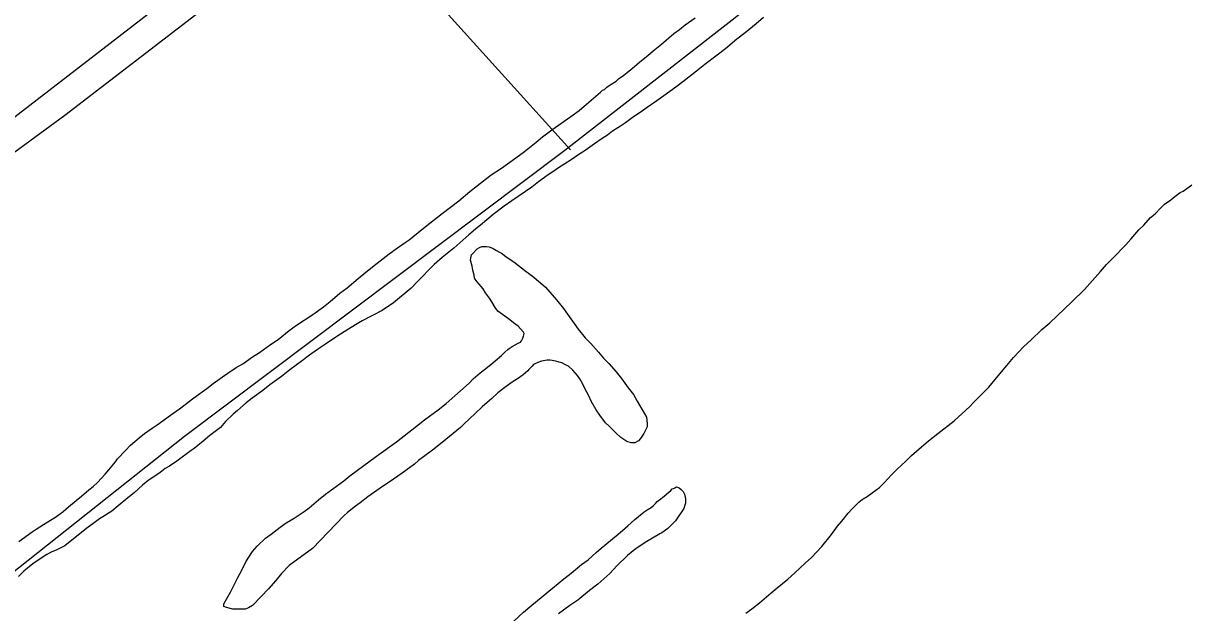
# Model space of a CAD drawing. Extents: x 3281947 to 3319794, y 715894 to 741249.
# Drawn here: x 3289117 to 3290925, y 728897 to 729808 of the extents above; entities that cross this region are included whole.
import ezdxf

# ---------------------------------------------------------------- set-up
doc = ezdxf.new("R2010")
doc.units = 0
doc.layers.add('V-SITE-VEGE', color=7, linetype='Continuous')
doc.layers.add('V-TOPO-SHOR', color=7, linetype='Continuous')

msp = doc.modelspace()

# ---------------------------------------------------------------- linework, layer by layer
at = {"layer": 'V-SITE-VEGE'}
for points in [[(3289159.7, 729039.4), (3289167.3, 729044.3), (3289179.2, 729053), (3289187.6, 729060), (3289199.1, 729069.9), (3289207.6, 729076.5), (3289219, 729086.5), (3289225.4, 729091.8), (3289232.2, 729098), (3289244.1, 729110.9), (3289250, 729117.5), (3289259.9, 729130), (3289263.3, 729134.5), (3289275.6, 729147.4), (3289283.3, 729155.7), (3289296.8, 729167.2), (3289305.3, 729173.8), (3289316.7, 729182.1), (3289324.8, 729187), (3289345.5, 729202.3), (3289359.5, 729211.7), (3289381.5, 729228.7), (3289401.8, 729243.5), (3289411.6, 729251.3), (3289426, 729261.2), (3289434, 729267), (3289447.1, 729275.6), (3289457.3, 729281.4), (3289472.5, 729292.1), (3289483.1, 729299.1), (3289500, 729311.4), (3289511.9, 729319.3), (3289528.8, 729332.9), (3289540.3, 729341.5), (3289565.7, 729358), (3289582.2, 729369.9), (3289592.3, 729377.8), (3289607.6, 729390.6), (3289619, 729399.2), (3289636, 729413.3), (3289647.5, 729423.2), (3289665.3, 729437.2), (3289683.9, 729451.7), (3289696.6, 729461.2), (3289708.9, 729469.4), (3289714.8, 729473.5), (3289734.7, 729489.2), (3289746.6, 729499.1), (3289765.7, 729514), (3289778.8, 729523.9), (3289791.5, 729533.8), (3289808.9, 729548.2), (3289820.8, 729557.7), (3289841.9, 729573.8), (3289858, 729584.5), (3289880, 729600.2), (3289893.6, 729610.1), (3289911.4, 729624.5), (3289921.1, 729632.8), (3289935.5, 729643.5), (3289965.2, 729664.1), (3289977.9, 729673.6), (3289989.3, 729683.1), (3290011, 729701.7), (3290014.4, 729705), (3290017.3, 729706.2), (3290020.7, 729709.5), (3290024.5, 729712.4), (3290028.8, 729714.9), (3290035.1, 729719), (3290038.9, 729722.3), (3290047.4, 729728), (3290052.5, 729732.2), (3290063.5, 729741.7), (3290072, 729748.7), (3290084.3, 729758.6), (3290092.7, 729765.6), (3290105.5, 729775.9), (3290124.6, 729792.5), (3290133.5, 729799.1), (3290142.3, 729806.1), (3290157.6, 729816.8)], [(3290263.7, 729817.5), (3290252.3, 729807.6), (3290235.3, 729793.6), (3290222.2, 729783.7), (3290204.4, 729768.8), (3290191.7, 729758.9), (3290172.6, 729744.9), (3290159.5, 729734.6), (3290140.4, 729719.3), (3290127.7, 729709.4), (3290109.1, 729696.2), (3290098.5, 729688.4), (3290082, 729677.3), (3290073.9, 729671.5), (3290066.7, 729667), (3290060, 729662.4), (3290049.8, 729654.6), (3290042.2, 729649.2), (3290029.9, 729641.4), (3290021.9, 729635.2), (3290013.8, 729630.3), (3290002, 729622.1), (3289987.1, 729611.4), (3289977.4, 729605.2), (3289965.6, 729597), (3289946.1, 729584.6), (3289938.9, 729579.7), (3289930, 729573.9), (3289915.2, 729563.2), (3289905, 729555), (3289873.7, 729533.5), (3289861.9, 729525.3), (3289844.9, 729512.5), (3289828.4, 729498.5), (3289817.4, 729489.8), (3289807.2, 729481.1), (3289783.9, 729460.5), (3289766, 729446), (3289753.7, 729435.3), (3289727.4, 729408.3), (3289718, 729398.4), (3289690.5, 729375.7), (3289673.1, 729364.2), (3289642.3, 729347.8), (3289631.7, 729341.6), (3289614.4, 729330.9), (3289602.6, 729324), (3289585.2, 729312)], [(3290431.7, 729081.7), (3290443.1, 729090.4), (3290450.3, 729097.4), (3290461.8, 729109.8), (3290470.3, 729118.5), (3290483.9, 729130.9), (3290492.4, 729139.6), (3290508.1, 729152.9), (3290519.1, 729162.4), (3290533.5, 729173.9), (3290558.9, 729193.3), (3290582.7, 729215.7), (3290589.9, 729222.7), (3290612.5, 729245.5), (3290624.4, 729259.6), (3290640.2, 729278.7), (3290650.8, 729291.1), (3290666.6, 729308.1), (3290677.2, 729318), (3290694.6, 729334.6), (3290706.9, 729344.9), (3290740.9, 729377.2), (3290760.4, 729396.7), (3290785.1, 729424.5), (3290794.5, 729435.2), (3290804.2, 729444.8), (3290824.6, 729465.5), (3290832.3, 729474.6), (3290844.6, 729488.7), (3290852.3, 729496.2), (3290862.9, 729507.8), (3290869.7, 729513.5), (3290878.6, 729523.1), (3290884.6, 729528.5), (3290893.9, 729535.5), (3290900.3, 729540.4), (3290908.7, 729546.6), (3290913.4, 729548.6), (3290926.5, 729558.5)], [(3289695.2, 729160.8), (3289726.2, 729184.8), (3289738.5, 729194.7), (3289759.6, 729210.3), (3289771.9, 729220.3), (3289794.4, 729239.7), (3289807.6, 729251.7), (3289814, 729258.3), (3289825, 729267.4), (3289831.3, 729272.8), (3289841.1, 729280.6), (3289847.9, 729286.4), (3289858, 729294.2), (3289863.2, 729299.6), (3289867.4, 729303.8), (3289869.5, 729305), (3289874.2, 729308.3), (3289878.8, 729310.7), (3289883.5, 729313.6), (3289887.3, 729315.2), (3289889, 729317.3), (3289890.7, 729321.1), (3289892, 729324.4), (3289892.9, 729328.2), (3289892.1, 729330.3), (3289887.9, 729335.4), (3289883.8, 729339.6), (3289876.3, 729345.2), (3289870.9, 729349.4), (3289863, 729355.4), (3289852.2, 729363.1), (3289848.1, 729368.6), (3289842.8, 729377.5), (3289839.1, 729383), (3289832.9, 729391.5), (3289829.6, 729397.4), (3289823, 729404.6), (3289819.7, 729408.8), (3289816, 729414.3), (3289815.6, 729418.9), (3289813.2, 729426.5), (3289812.4, 729432.8), (3289810, 729442.1), (3289810.1, 729445), (3289811.4, 729450), (3289813.5, 729452.1), (3289820.3, 729459.2), (3289823.7, 729461.6), (3289827.5, 729463.2), (3289834.6, 729463.2), (3289838.8, 729462.7), (3289844.7, 729460.1), (3289850.1, 729457.1), (3289859.2, 729451.5), (3289865.1, 729447.2), (3289877.1, 729439.1), (3289895.8, 729424.6), (3289905.4, 729417.8), (3289918.2, 729407.1), (3289925.7, 729400.3), (3289943.1, 729380.4), (3289953.8, 729367.2), (3289960, 729358.3), (3289970.3, 729344), (3289976.4, 729335.1), (3289987.6, 729321.9), (3289996.3, 729313)], [(3289996.3, 729313), (3290007.9, 729299.4), (3290015.7, 729290.5), (3290024, 729282), (3290035.6, 729268.9), (3290043.8, 729258.7), (3290054.1, 729244.3), (3290062, 729234.1), (3290068.1, 729223.6), (3290082.1, 729199.1), (3290083.6, 729189), (3290083.1, 729183.9), (3290078.4, 729173.5), (3290072.8, 729166), (3290069.9, 729162.3), (3290064.4, 729159.4), (3290058.5, 729159.5), (3290051.8, 729161.3), (3290042.7, 729167.3), (3290034.8, 729174.5), (3290024.8, 729184.3), (3290019, 729190.2), (3290010, 729202.1), (3290004.6, 729210.1), (3289996.8, 729223.6), (3289993.2, 729232.1), (3289987, 729243.5), (3289983.7, 729250.2), (3289979.2, 729258.3), (3289975.5, 729263.3), (3289968.1, 729271.8), (3289961.4, 729277.8), (3289956.9, 729280), (3289951, 729283), (3289947.3, 729284.3), (3289941.8, 729285.6), (3289933, 729287), (3289928.4, 729287), (3289919.6, 729285.5), (3289914.1, 729283.4), (3289907.4, 729280.6), (3289905.2, 729277.7), (3289900.1, 729272.7), (3289898.4, 729270.6), (3289891.2, 729264.4), (3289884, 729259.5), (3289872.6, 729252.1), (3289865, 729246.3), (3289852.3, 729236.4), (3289842.9, 729228.1), (3289827.7, 729214.9), (3289817, 729204.6), (3289800.1, 729188.9), (3289794.1, 729183.1), (3289766.1, 729159.9), (3289750.9, 729148), (3289729.3, 729131.9), (3289722.9, 729126.5), (3289703.9, 729112.5), (3289690.7, 729103), (3289670, 729089), (3289650.9, 729075.8), (3289639.1, 729066.3), (3289631.9, 729061.4), (3289619.2, 729051.5), (3289613.7, 729046.5), (3289565.2, 728995.6), (3289528.8, 728969.6), (3289517.3, 728957.2), (3289508.3, 728946), (3289496.8, 728933.1), (3289485.8, 728921.5), (3289472.2, 728907.8), (3289466.2, 728903.7), (3289460.8, 728902.1), (3289458.3, 728901.7), (3289441.9, 728901.9), (3289431.9, 728904.2), (3289428.1, 728905.9), (3289427.7, 728910.1), (3289438, 728928), (3289442.3, 728936.3), (3289449.7, 728950.9), (3289455.7, 728962.2), (3289462.1, 728975.1), (3289472.4, 728990.9), (3289479.7, 728999.6), (3289492.4, 729011.6), (3289501.3, 729017.8), (3289515.3, 729028.9), (3289524.2, 729035.5), (3289536.8, 729042.9), (3289552.1, 729052.8), (3289560.1, 729058.6), (3289574.5, 729071), (3289585.1, 729079.6), (3289596.6, 729088.3), (3289613.5, 729100.7), (3289622.8, 729108.1), (3289664.3, 729138.6), (3289695.2, 729160.8)], [(3289585.2, 729312), (3289572.9, 729303.8), (3289560.7, 729295.1), (3289549.6, 729286.9), (3289530.2, 729272), (3289517.4, 729262.1), (3289499.2, 729248.9), (3289488.2, 729240.3), (3289471.7, 729228.3), (3289462.4, 729220.9), (3289449.2, 729209.3), (3289442.4, 729203.5), (3289430.5, 729192.4), (3289422.5, 729183.2), (3289406.4, 729170.4), (3289395.8, 729161.8), (3289381.8, 729150.6), (3289377.1, 729147.3), (3289355.1, 729130.8), (3289343.7, 729123.4), (3289336.9, 729119.3), (3289329.3, 729113.6), (3289322.5, 729108.6), (3289310.7, 729100.8), (3289302.2, 729093.8), (3289289, 729081.8), (3289279.3, 729074.3), (3289264.4, 729062), (3289254.3, 729053.7), (3289240.3, 729044.7), (3289235.6, 729041.8), (3289225.1, 729033.9), (3289217.9, 729029), (3289205.6, 729019.1), (3289181.8, 728999.7), (3289173.4, 728996), (3289169.2, 728993.6), (3289160.7, 728990.3), (3289154, 728986.6), (3289142.1, 728978.8), (3289132.4, 728972.2), (3289118.4, 728960.7), (3289109.9, 728952.4)], [(3289846.9, 728855.2), (3289891.9, 728897), (3289904.7, 728908.1), (3289936.9, 728934.6), (3289954.3, 728949), (3289965.7, 728957.7), (3289981.8, 728970.9), (3289992, 728978.3), (3290004.3, 728989.5), (3290012.3, 728996.5), (3290035.2, 729015.5), (3290045, 729023.4), (3290053.5, 729030.8), (3290064.1, 729040.7), (3290078.9, 729052.7), (3290083.2, 729055.6), (3290089.5, 729059.3), (3290092.5, 729061.8), (3290096.3, 729065.5), (3290098.8, 729068.4), (3290104.4, 729072.5), (3290107.3, 729074.6), (3290120, 729085.7), (3290122.2, 729088.2), (3290124.3, 729088.6), (3290126, 729089.8), (3290128.9, 729091.1), (3290133.1, 729089.7), (3290136, 729087.2), (3290139.3, 729083.8), (3290141.4, 729080), (3290142.1, 729075.4), (3290142.9, 729072.4), (3290142.9, 729065.7), (3290141.6, 729062.8), (3290140.2, 729057.8), (3290137.2, 729052.8), (3290131.3, 729044.9), (3290127.4, 729038.6), (3290115.1, 729026.6), (3290106.2, 729020), (3290102.8, 729018.4), (3290080.4, 729004.9)], [(3290236.3, 728895.9), (3290245.2, 728902.5), (3290257.1, 728911.6), (3290275.3, 728927.3), (3290284.6, 728935.1), (3290301.2, 728948.3), (3290312.2, 728958.2), (3290327.9, 728973.1), (3290337.7, 728981.8), (3290346.2, 728990.5), (3290353.8, 728998.8), (3290368.7, 729017.5), (3290378.1, 729030.4), (3290384.5, 729038.3), (3290394.8, 729050.3), (3290400.7, 729056.9), (3290407.5, 729064), (3290410.9, 729067.3), (3290416, 729071.4), (3290417.7, 729072.6), (3290424, 729076.3), (3290431.7, 729081.7)], [(3289110.6, 729006.5), (3289130.9, 729021.7), (3289137.3, 729025.8), (3289142.8, 729029.1), (3289148.7, 729032.8), (3289159.7, 729039.4)], [(3290080.4, 729004.9), (3290064.3, 728994.2), (3290052.9, 728985.1), (3290036.3, 728968.9), (3290025.3, 728956.9), (3290007, 728940.8), (3289993.9, 728930.9), (3289976.1, 728916), (3289963.8, 728907.4), (3289946, 728894.6)]]:
    msp.add_lwpolyline(points, dxfattribs=at)
at = {"layer": 'V-TOPO-SHOR'}
msp.add_line((3289645.9, 729966.1), (3289964.4, 729612.4), dxfattribs=at)
for points in [[(3288410.2, 729148), (3289043.3, 729617.1), (3289638.7, 730076.5), (3290143.3, 730453), (3290375.2, 730628.5)], [(3290447.7, 730629.1), (3289789.6, 730131.4), (3289686.2, 730057.9), (3289529.5, 729933.6), (3289181.7, 729665.6), (3288902.7, 729461.3), (3288755.4, 729349.7)], [(3291216.1, 730584.7), (3291026, 730441.5), (3290866, 730315.8), (3290388, 729948.4), (3289955.9, 729611.4), (3289367.2, 729169.3), (3288762.5, 728690.6), (3288757.3, 728690.3), (3288752.5, 728692.1), (3288748.5, 728693.7)]]:
    msp.add_lwpolyline(points, dxfattribs=at)

doc.saveas('drawing.dxf')
